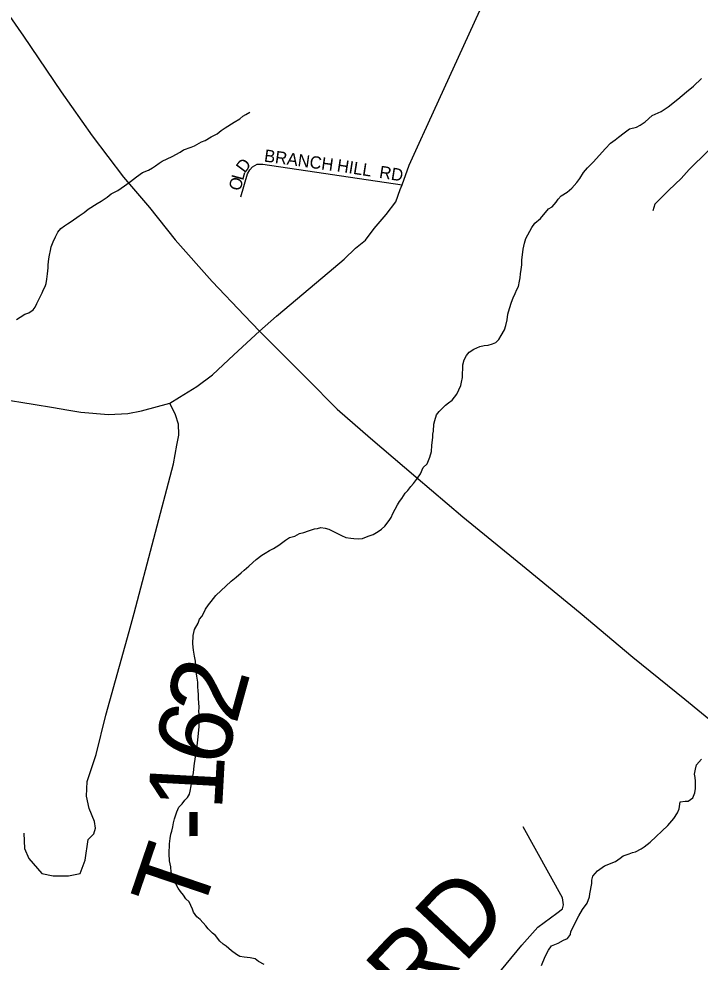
# Model space of a CAD drawing. Extents: x 1310247 to 1664935, y 235267 to 584339.
# Drawn here: x 1460003 to 1462767, y 451728 to 455550 of the extents above; entities that cross this region are included whole.
import ezdxf

# ---------------------------------------------------------------- set-up
doc = ezdxf.new("R2010")
doc.units = 0
for name, color, linetype in [('GM_X_County_Road', 7, 'Continuous'), ('GM_X_Interstate_Route', 7, 'Continuous'), ('GM_X_Minor_River', 7, 'Continuous'), ('GM_X_Township_Road', 7, 'Continuous'), ('GM_X_Township_Road_Text', 7, 'Continuous'), ('GM_X_Township_Subdivision', 7, 'Continuous'), ('GM_X_Township_Subdivision_Text', 7, 'Continuous')]:
    doc.layers.add(name, color=color, linetype=linetype)

msp = doc.modelspace()

# ---------------------------------------------------------------- linework, layer by layer
at = {"layer": 'GM_X_County_Road'}
for points in [[(1461641.4, 455079), (1461894.8, 455633.3), (1462104.3, 456096), (1462154.4, 456206.8), (1462999.8, 458051.7)], [(1460197.9, 453966), (1460255, 453955.8), (1460366.8, 453946.4), (1460445.7, 453951.3), (1460500.3, 453962), (1460615.3, 453992.2), (1460655.4, 454017.5), (1460725.1, 454060.5), (1460788.5, 454107.7), (1460875.2, 454188.7), (1460979.7, 454285.2), (1461048.7, 454344.8), (1461236.2, 454503.2), (1461322.7, 454576.6), (1461368.2, 454621.2), (1461409.3, 454653.9), (1461445, 454700.9), (1461492.9, 454757.6), (1461532.6, 454808.4), (1461550.4, 454858), (1461557.4, 454877.7), (1461585.7, 454957.2), (1461640, 455076), (1461641.4, 455079)], [(1459792, 454032.1), (1460061.9, 453989.2), (1460143.7, 453975.6), (1460197.9, 453966)]]:
    msp.add_lwpolyline(points, dxfattribs=at)
at = {"layer": 'GM_X_Interstate_Route'}
msp.add_lwpolyline([(1459820, 455768.6), (1460022.7, 455480.6), (1460175, 455253.9), (1460300.5, 455076.2), (1460428.2, 454908.3), (1460533.2, 454785.2), (1460637.9, 454654.2), (1460787.7, 454485.8), (1460918.2, 454348), (1460979.7, 454285.2), (1461039.2, 454224.5), (1461171.9, 454092.7), (1461294.8, 453969.1), (1461429.9, 453851.3), (1461614, 453694.1), (1461804.1, 453532.7), (1462060.9, 453323.4), (1462280.5, 453143.2), (1462494.1, 452963.2), (1462703.9, 452793.2), (1462937.2, 452602.6)], dxfattribs=at)
at = {"layer": 'GM_X_Minor_River'}
for points in [[(1461890.7, 454226.3), (1461906.8, 454227.9), (1461925, 454233.5), (1461937.2, 454239.1), (1461949.5, 454250.8), (1461959.9, 454266.6), (1461972.6, 454290.3), (1461979, 454308.2), (1461983.6, 454330.1), (1461986.2, 454354), (1461992.8, 454375.9), (1462001.5, 454401.7), (1462007.9, 454419.6), (1462016.4, 454437.4), (1462022.8, 454453.2), (1462029.2, 454465.1), (1462033.7, 454487), (1462036.1, 454501), (1462038.5, 454516.9), (1462041, 454534.9), (1462043.4, 454552.8), (1462043.9, 454572.9), (1462049.1, 454616.8), (1462053.7, 454640.7), (1462060.2, 454660.6), (1462083.4, 454704), (1462095.9, 454721.7), (1462118.4, 454741.2), (1462151.5, 454780.4), (1462165.7, 454788), (1462182.3, 454807.6), (1462190.6, 454819.4), (1462203, 454833.1), (1462227.4, 454848.5), (1462245.9, 454864), (1462266.5, 454887.5), (1462279, 454903.2), (1462293.6, 454926.9), (1462310.1, 454946.5), (1462332.8, 454969.9), (1462382.3, 455024.7), (1462402.9, 455046.2), (1462421.3, 455059.8), (1462435.6, 455071.4), (1462458.2, 455088.8), (1462480.6, 455104.3), (1462508.9, 455111.5), (1462523.1, 455119.2), (1462543.5, 455132.7), (1462572.2, 455158), (1462608.8, 455175), (1462637.3, 455194.3), (1462676.2, 455225.3), (1462711, 455254.5), (1462739.7, 455277.8), (1462772.6, 455308.9)], [(1459994.3, 454332.1), (1460008.6, 454341.7), (1460026.9, 454353.3), (1460043.1, 454358.9), (1460061.4, 454370.4), (1460069.7, 454382.2), (1460076.1, 454396.1), (1460097.3, 454439.6), (1460103.6, 454453.4), (1460110, 454465.3), (1460114.3, 454477.2), (1460116.7, 454495.1), (1460119.3, 454517.1), (1460121.9, 454541.1), (1460122.2, 454553.1), (1460124.8, 454577.1), (1460127.3, 454593), (1460131.7, 454610.9), (1460134.1, 454626.9), (1460142.7, 454646.7), (1460151.2, 454666.5), (1460161.7, 454686.3), (1460174.1, 454700), (1460188.4, 454711.6), (1460200.7, 454719.3), (1460214.9, 454728.9), (1460247.6, 454752.1), (1460268, 454765.6), (1460284.4, 454779.2), (1460321.1, 454802.3), (1460337.4, 454811.9), (1460361.8, 454827.2), (1460378.2, 454840.8), (1460404.6, 454854.2), (1460431.2, 454873.5), (1460455.7, 454890.9), (1460480.3, 454910.3), (1460504.8, 454927.7), (1460529.1, 454937), (1460545.4, 454946.6), (1460557.6, 454954.3), (1460571.9, 454966), (1460584.1, 454973.7), (1460624.7, 454992.6), (1460657.3, 455009.8), (1460671.6, 455019.4), (1460701.9, 455030.7), (1460716.1, 455036.3), (1460744.6, 455051.6), (1460758.7, 455057.2), (1460783.2, 455072.6), (1460807.6, 455084), (1460823.9, 455097.6), (1460840.3, 455109.2), (1460877, 455132.2), (1460899.4, 455145.7), (1460911.6, 455155.4), (1460923.9, 455163.1), (1460940.2, 455172.6)], [(1460729, 452628.3), (1460731.7, 452654.2), (1460734.4, 452682.2), (1460735.6, 452728.3), (1460733.9, 452742.3), (1460734.4, 452760.3), (1460731.3, 452796.5), (1460731.7, 452812.5), (1460730.1, 452826.5), (1460728.5, 452842.6), (1460729, 452862.6), (1460725.6, 452886.8), (1460722.1, 452906.9), (1460720.7, 452931), (1460719.1, 452947), (1460715.6, 452967.1), (1460712.2, 452991.3), (1460708.8, 453017.4), (1460709.7, 453051.4), (1460716.3, 453075.3), (1460731, 453100.9), (1460735.4, 453116.8), (1460745.8, 453128.6), (1460752.1, 453140.5), (1460760.6, 453158.3), (1460773, 453176), (1460783.4, 453189.7), (1460802.1, 453213.3), (1460863.7, 453271.7), (1460884.2, 453287.2), (1460904.7, 453304.7), (1460917, 453316.4), (1460935.4, 453332), (1460951.9, 453347.5), (1460966.2, 453359.2), (1460988.7, 453376.6), (1461002.9, 453384.3), (1461019.3, 453395.9), (1461035.5, 453403.4), (1461057.9, 453416.9), (1461084.5, 453438.2), (1461100.8, 453447.8), (1461123, 453453.2), (1461141.4, 453464.8), (1461159.5, 453468.3), (1461177.7, 453475.8), (1461202, 453483.2), (1461214.1, 453484.9), (1461228.2, 453488.5), (1461246.2, 453486.1), (1461260.1, 453481.7), (1461289.8, 453466.9), (1461311.6, 453456.3), (1461329.4, 453447.8), (1461349.4, 453445.3), (1461361.5, 453445), (1461379.5, 453442.5), (1461397.5, 453444), (1461419.8, 453453.5), (1461440.1, 453461), (1461460.4, 453472.4), (1461474.7, 453482.1), (1461487, 453493.8), (1461505.7, 453517.3), (1461514, 453529.1), (1461520.4, 453545), (1461539.4, 453580.5), (1461547.8, 453594.3), (1461556.1, 453606.1), (1461570.7, 453627.8), (1461581, 453639.5), (1461593.4, 453655.2), (1461603.8, 453667), (1461620.3, 453688.6), (1461632.8, 453706.3), (1461643.5, 453732), (1461660, 453747.6), (1461670.6, 453773.4), (1461677.3, 453797.3), (1461677.9, 453821.3), (1461682.7, 453855.2), (1461683, 453867.2), (1461685.4, 453879.2), (1461686.1, 453907.2), (1461690.5, 453923.1), (1461697.1, 453945), (1461707.4, 453958.7), (1461734.2, 453984.1), (1461746.4, 453993.8), (1461760.8, 454005.4), (1461779.4, 454029), (1461796.4, 454064.6), (1461798.7, 454078.5), (1461803.2, 454096.4), (1461804.5, 454148.5), (1461809, 454168.4), (1461819.5, 454186.1), (1461829.9, 454199.9), (1461848.2, 454211.4), (1461872.6, 454222.8), (1461890.7, 454226.3)], [(1460998.7, 451717.8), (1460974.9, 451730.5), (1460961.1, 451740.8), (1460941.2, 451745.4), (1460929.2, 451745.7), (1460917.2, 451748), (1460899.2, 451750.5), (1460885.4, 451758.9), (1460865.7, 451773.4), (1460844.1, 451792), (1460832.3, 451800.3), (1460818.6, 451812.7), (1460801.1, 451835.2), (1460789.3, 451845.5), (1460771.7, 451862), (1460762, 451874.3), (1460738.6, 451900.9), (1460724.8, 451911.3), (1460711.3, 451929.7), (1460707.5, 451941.8), (1460694.3, 451972.2), (1460680.6, 451984.6), (1460670.9, 451998.8), (1460659.2, 452013.2), (1460649.6, 452027.4), (1460638, 452047.8), (1460628.4, 452064), (1460624.8, 452078.2), (1460621.1, 452092.3), (1460619.7, 452114.3), (1460614.3, 452138.5), (1460613, 452166.6), (1460614, 452206.6), (1460616.6, 452228.6), (1460619, 452246.6), (1460623.4, 452258.5), (1460627.8, 452276.4), (1460630.2, 452292.3), (1460634.7, 452308.2), (1460639, 452320.1), (1460643.4, 452336.1), (1460651.9, 452355.9), (1460666.3, 452369.5), (1460676.7, 452383.3), (1460687, 452395), (1460695.4, 452408.8), (1460697.7, 452420.8), (1460702.2, 452442.7), (1460704.8, 452462.6), (1460709.2, 452480.6), (1460711.6, 452494.5), (1460714.3, 452522.5), (1460723.9, 452586.3), (1460726.4, 452604.3), (1460729, 452628.3)], [(1462685.9, 452376.7), (1462706.1, 452380.2), (1462718.1, 452379.9), (1462736.5, 452393.4), (1462745, 452413.2), (1462747.5, 452431.2), (1462748.3, 452461.2), (1462746.6, 452475.3), (1462743, 452489.4), (1462747.5, 452509.3), (1462751.9, 452527.2), (1462772.6, 452550.7)], [(1462123.6, 451714.4), (1462138.6, 451750.1), (1462151.2, 451775.8), (1462163.7, 451793.5), (1462190.1, 451804.8), (1462212.4, 451816.2), (1462228.7, 451823.8), (1462241.1, 451839.5), (1462241.4, 451851.5), (1462275.1, 451914.8), (1462289.8, 451940.4), (1462308.5, 451966), (1462317.2, 451991.8), (1462319.5, 452003.7), (1462326.6, 452045.6), (1462326.9, 452059.6), (1462331.3, 452075.5), (1462349.9, 452097.1), (1462378.6, 452118.3), (1462423.1, 452135.2), (1462441.5, 452148.8), (1462453.8, 452158.5), (1462478, 452165.8), (1462492.2, 452171.5), (1462504.3, 452175.1), (1462526.7, 452186.6), (1462538.9, 452194.3), (1462563.5, 452213.7), (1462635.4, 452281.9), (1462660.2, 452309.3), (1462674.8, 452332.9), (1462681.2, 452348.8), (1462685.9, 452376.7)]]:
    msp.add_lwpolyline(points, dxfattribs=at)
at = {"layer": 'GM_X_Township_Road'}
for points in [[(1460651.8, 453862.9), (1460652.3, 453865.5), (1460651.3, 453907.4), (1460638.6, 453945.4), (1460615.3, 453992.2)], [(1460450.3, 453066.9), (1460471.1, 453141.6), (1460629.9, 453747.6), (1460643.5, 453822.6), (1460651.8, 453862.9)], [(1460022.9, 452250.1), (1460025.8, 452187.8), (1460043.4, 452146.9), (1460096, 452086.5), (1460142.7, 452076.7), (1460204.1, 452077.7), (1460251.9, 452087.4), (1460271.7, 452140.4), (1460283.8, 452225.1), (1460307.5, 452248), (1460314, 452270.2), (1460310.3, 452297.9), (1460288.9, 452350.5), (1460278.1, 452400.2), (1460280.4, 452459.6), (1460317.1, 452568.7), (1460356.1, 452728.5), (1460450.3, 453066.9)], [(1461201.2, 450950.7), (1461306, 451062.2), (1461492.3, 451210), (1461567.3, 451275.1), (1461636.6, 451364.4), (1461685.4, 451411.9), (1461768.2, 451466.9), (1461834.9, 451510.1), (1461885.9, 451575.5), (1461935.3, 451665.1), (1462043.3, 451796), (1462108.4, 451869.3), (1462185.3, 451926.4), (1462207.6, 451944.1), (1462211.8, 451960.1), (1462208.2, 451988.3), (1462048.6, 452275.4)]]:
    msp.add_lwpolyline(points, dxfattribs=at)
at = {"layer": 'GM_X_Township_Subdivision'}
for points in [[(1463953.7, 455121.5), (1463879.9, 455133.6), (1463818.3, 455145.7), (1463718, 455161.1), (1463386.6, 455211.6), (1463253.3, 455247.1), (1463142, 455272.4), (1463059.4, 455298.8), (1463026.4, 455291.3), (1462964.7, 455220.6), (1462883, 455117.1), (1462797.3, 455013.8), (1462721.6, 454939.5), (1462690.1, 454902.9), (1462639.2, 454856.4), (1462603.4, 454819.1), (1462583.3, 454799.7), (1462574, 454771.8)], [(1460903, 454829.4), (1460930.1, 454922.8), (1460940.6, 454938.5), (1460951, 454950.2), (1460969.5, 454961.6), (1460993.4, 454960.8), (1461557.4, 454877.7)]]:
    msp.add_lwpolyline(points, dxfattribs=at)

# ---------------------------------------------------------------- texts
at = {"layer": 'GM_X_Township_Road_Text'}
for s, rotation, p in [('2', 74.5252, (1460884.5, 452685.8)), ('6', 74.3555, (1460834.4, 452506.9)), ('1', 86.8291, (1460827, 452339.4)), ('-', 90.3381, (1460827.8, 452221)), ('T', 71.2018, (1460738.1, 451901.3)), ('RD', 46.756, (1461608.3, 451506.1))]:
    msp.add_text(s, height=300, rotation=rotation, dxfattribs=at).set_placement(p)
at = {"layer": 'GM_X_Township_Subdivision_Text'}
for s, rotation, p in [('BRANCH', 352.1471, (1460995.9, 454972.2)), ('D', 53.1257, (1460919.7, 454922.4)), ('HILL', 351.1179, (1461290.9, 454932.6)), ('L', 74.9102, (1460912.7, 454892.9)), ('RD', 351.0215, (1461462.5, 454906.2)), ('O', 75.598, (1460901.8, 454850.4))]:
    msp.add_text(s, height=50, rotation=rotation, dxfattribs=at).set_placement(p)

doc.saveas('drawing.dxf')
